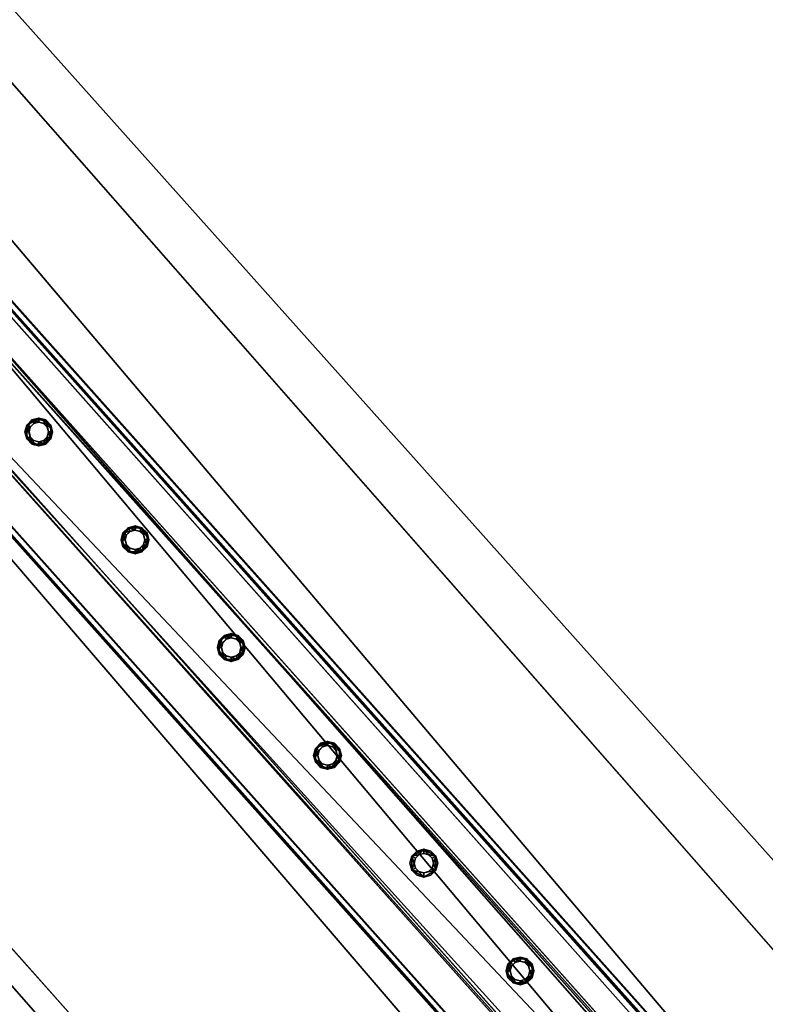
# Model space of a CAD drawing. Header units: millimetres. Extents: x 93711086 to 93775423, y 1247239064 to 1247319365.
# Tile 495 of 656: x 93723431 to 93724002, y 1247301075 to 1247301829. Entities that reach past the tile are written whole.
import ezdxf

# ---------------------------------------------------------------- set-up
doc = ezdxf.new("R2010")
doc.units = ezdxf.units.MM
doc.layers.add('BEAM', color=7, linetype='Continuous')
doc.layers.add('CONCRETE_ITEM', color=7, linetype='Continuous')

# ---------------------------------------------------------------- blocks, each defined once
blk = doc.blocks.new('15e559d2-59c4-40a1-8e6d-a9da91616b05')
at = {"color": 0, "transparency": 16777216}
mesh = blk.add_polyface(dxfattribs=at)
corners = [(93732402.79, 1247290959.39, 3988.8), (93732402.79, 1247290959.39, 4305.53), (93730959.56, 1247289572.89, 3633.7), (93730959.56, 1247289572.89, 3316.97), (93720519.88, 1247305091.11, 5616.56), (93732598.17, 1247291566.31, 4023.22), (93720298.97, 1247305338.46, 5063.47), (93732619.56, 1247291542.36, 4593.19), (93720317.37, 1247305317.87, 5553.56), (93732199.19, 1247291187.37, 4322.75), (93720106.24, 1247304728.57, 5525.84), (93719899.99, 1247304959.53, 5363), (93732205.93, 1247291179.82, 4502.46), (93719903.74, 1247304955.33, 5462.84), (93720167.22, 1247305212.77, 5169.74), (93732187.34, 1247291200.64, 4007.02), (93718371.43, 1247303668.57, 4381.66), (93732466.42, 1247291440.62, 4129.5), (93732486.67, 1247291465.98, 4033.21), (93720187.47, 1247305238.13, 5073.46), (93732260.76, 1247291223.51, 4572.35), (93720161.08, 1247304772.26, 5595.73), (93719958.57, 1247304999.02, 5532.73), (93718383.28, 1247303655.3, 4697.39)]
mesh.append_faces([[corners[k] for k in face] for face in [(0, 1, 2, 0), (2, 3, 0, 2), (4, 5, 6, 4), (4, 7, 5, 4), (6, 8, 4, 6), (9, 10, 11, 9), (10, 9, 12, 10), (13, 11, 10, 13), (3, 14, 15, 3), (3, 16, 14, 3), (17, 15, 14, 17), (15, 0, 3, 15), (18, 17, 19, 18), (14, 19, 17, 14), (5, 18, 6, 5), (19, 6, 18, 19), (20, 7, 4, 20), (4, 21, 20, 4), (12, 20, 21, 12), (21, 10, 12, 21), (22, 21, 4, 22), (4, 8, 22, 4), (10, 21, 13, 10), (22, 13, 21, 22), (2, 9, 23, 2), (9, 2, 1, 9), (11, 23, 9, 11), (23, 14, 16, 23), (13, 8, 11, 13), (8, 13, 22, 8), (23, 11, 14, 23), (14, 8, 6, 14), (8, 14, 11, 8), (6, 19, 14, 6), (20, 12, 9, 20), (20, 17, 7, 20), (17, 20, 9, 17), (5, 7, 17, 5), (15, 17, 9, 15), (18, 5, 17, 18), (3, 2, 16, 3), (23, 16, 2, 23), (0, 15, 1, 0), (9, 1, 15, 9)]], dxfattribs={"color": 0})
blk = doc.blocks.new('5bbbe152-908d-476c-86af-f8c3bda7d93c')
at = {"color": 0, "transparency": 16777216}
mesh = blk.add_polyface(dxfattribs=at)
corners = [(93732552.16, 1247291230.4, 5643.09), (93732470.37, 1247291493.61, 5652.86), (93732382.45, 1247291411.95, 5654.08), (93732639.45, 1247291312.74, 5641.9), (93732637.29, 1247291314.16, 5581.96), (93732468.04, 1247291495.23, 5592.92), (93732633.65, 1247291310.73, 5582.01), (93732464.37, 1247291491.82, 5592.97), (93732635.63, 1247291309.43, 5636.96), (93732466.52, 1247291490.34, 5647.91), (93732385.92, 1247291415.49, 5649.04), (93732553.64, 1247291235.26, 5583.09), (93732380.12, 1247291413.57, 5594.15), (93732383.78, 1247291416.97, 5594.1), (93732302.66, 1247291675.69, 5664.81), (93732214.1, 1247291594.73, 5666.08), (93732300.14, 1247291677.51, 5604.89), (93732296.45, 1247291674.13, 5604.95), (93732298.76, 1247291672.47, 5659.87), (93732217.58, 1247291598.26, 5661.04), (93732215.27, 1247291599.92, 5606.11), (93732211.58, 1247291596.54, 5606.16), (93731970.08, 1247292043.07, 5691.08), (93731880.9, 1247291962.79, 5692.4), (93731967.4, 1247292045.06, 5631.17), (93731963.68, 1247292041.72, 5631.23), (93731966.14, 1247292039.89, 5686.14), (93731884.39, 1247291966.3, 5687.35), (93731881.93, 1247291968.13, 5632.44), (93731878.21, 1247291964.79, 5632.49), (93720601.83, 1247304775.64, 6654.05), (93720512.37, 1247304695.67, 6655.39), (93720599.08, 1247304777.72, 6594.15), (93720595.35, 1247304774.38, 6594.2), (93720597.87, 1247304772.48, 6649.11), (93720515.87, 1247304699.17, 6650.34), (93720513.35, 1247304701.07, 6595.43), (93720509.62, 1247304697.74, 6595.49)]
mesh.append_faces([[corners[k] for k in face] for face in [(0, 1, 2, 0), (3, 5, 1, 3), (4, 7, 5, 4), (6, 9, 7, 6), (8, 10, 9, 8), (11, 12, 13, 11), (2, 14, 15, 2), (1, 16, 14, 1), (5, 17, 16, 5), (7, 18, 17, 7), (9, 19, 18, 9), (10, 20, 19, 10), (13, 21, 20, 13), (12, 15, 21, 12), (15, 22, 23, 15), (14, 24, 22, 14), (16, 25, 24, 16), (17, 26, 25, 17), (18, 27, 26, 18), (19, 28, 27, 19), (20, 29, 28, 20), (21, 23, 29, 21), (23, 30, 31, 23), (22, 32, 30, 22), (24, 33, 32, 24), (25, 34, 33, 25), (26, 35, 34, 26), (27, 36, 35, 27), (28, 37, 36, 28), (29, 31, 37, 29)]], dxfattribs={"vtx0": -1, "color": 0})
mesh.append_faces([[corners[k] for k in face] for face in [(30, 33, 34, 30), (35, 37, 31, 35)]], dxfattribs={"vtx0": -1, "vtx2": -1, "vtx3": -1, "color": 0})
mesh.append_faces([[corners[k] for k in face] for face in [(31, 30, 34, 31), (34, 35, 31, 34)]], dxfattribs={"vtx1": -1, "vtx2": -1, "vtx3": -1, "color": 0})
mesh.append_faces([[corners[k] for k in face] for face in [(3, 4, 5, 3), (4, 6, 7, 4), (6, 8, 9, 6), (2, 1, 14, 2), (1, 5, 16, 1), (5, 7, 17, 5), (7, 9, 18, 7), (9, 10, 19, 9), (10, 13, 20, 10), (13, 12, 21, 13), (12, 2, 15, 12), (15, 14, 22, 15), (14, 16, 24, 14), (16, 17, 25, 16), (17, 18, 26, 17), (18, 19, 27, 18), (19, 20, 28, 19), (20, 21, 29, 20), (21, 15, 23, 21), (23, 22, 30, 23), (22, 24, 32, 22), (24, 25, 33, 24), (25, 26, 34, 25), (26, 27, 35, 26), (27, 28, 36, 27), (28, 29, 37, 28), (29, 23, 31, 29), (30, 32, 33, 30), (35, 36, 37, 35)]], dxfattribs={"vtx2": -1, "vtx3": -1, "color": 0})
blk = doc.blocks.new('3aa4f4b5-97e6-4b7a-82b1-1eee46c8b313')
at = {"color": 0, "transparency": 16777216}
mesh = blk.add_polyface(dxfattribs=at)
corners = [(93724591.96, 1247300172.55, 5406.56), (93724636.71, 1247300212.51, 5406.56), (93723309.95, 1247301698.16, 5518.78), (93723265.2, 1247301658.19, 5518.78), (93724635.21, 1247300214.19, 5366.63), (93723308.45, 1247301699.84, 5478.84), (93724632.97, 1247300212.19, 5366.63), (93723306.22, 1247301697.84, 5478.84), (93724634.36, 1247300210.64, 5403.57), (93723307.6, 1247301696.29, 5515.78), (93724594.08, 1247300174.67, 5403.57), (93723267.33, 1247301660.32, 5515.78), (93724592.7, 1247300176.22, 5366.63), (93723265.94, 1247301661.87, 5478.84), (93724590.46, 1247300174.22, 5366.63), (93723263.7, 1247301659.87, 5478.84)]
mesh.append_faces([[corners[k] for k in face] for face in [(0, 2, 3, 0), (1, 5, 2, 1), (4, 7, 5, 4), (6, 9, 7, 6), (8, 11, 9, 8), (10, 13, 11, 10), (12, 15, 13, 12), (14, 3, 15, 14)]], dxfattribs={"vtx0": -1, "color": 0})
mesh.append_faces([[corners[k] for k in face] for face in [(2, 7, 9, 2), (11, 15, 3, 11), (0, 12, 10, 0), (8, 4, 1, 8)]], dxfattribs={"vtx0": -1, "vtx2": -1, "vtx3": -1, "color": 0})
mesh.append_faces([[corners[k] for k in face] for face in [(3, 2, 9, 3), (9, 11, 3, 9), (1, 0, 10, 1), (10, 8, 1, 10)]], dxfattribs={"vtx1": -1, "vtx2": -1, "vtx3": -1, "color": 0})
mesh.append_faces([[corners[k] for k in face] for face in [(0, 1, 2, 0), (1, 4, 5, 1), (4, 6, 7, 4), (6, 8, 9, 6), (8, 10, 11, 8), (10, 12, 13, 10), (12, 14, 15, 12), (14, 0, 3, 14), (2, 5, 7, 2), (11, 13, 15, 11), (0, 14, 12, 0), (8, 6, 4, 8)]], dxfattribs={"vtx2": -1, "vtx3": -1, "color": 0})
blk = doc.blocks.new('93553674-5c18-44db-8425-0ad140ae8b1f')
at = {"color": 0, "transparency": 16777216}
mesh = blk.add_polyface(dxfattribs=at)
corners = [(93723814.19, 1247301092.97, 5475.14), (93723810.46, 1247301093.97, 5475.14), (93723810.46, 1247301093.97, 6375.14), (93723814.19, 1247301092.97, 6375.14), (93723807.73, 1247301096.7, 5475.14), (93723807.73, 1247301096.7, 6375.14), (93723806.74, 1247301100.42, 5475.14), (93723806.74, 1247301100.42, 6375.14), (93723807.73, 1247301104.15, 5475.14), (93723807.73, 1247301104.15, 6375.14), (93723810.46, 1247301106.88, 5475.14), (93723810.46, 1247301106.88, 6375.14), (93723814.19, 1247301107.87, 5475.14), (93723814.19, 1247301107.87, 6375.14), (93723817.91, 1247301106.88, 5475.14), (93723817.91, 1247301106.88, 6375.14), (93723820.64, 1247301104.15, 5475.14), (93723820.64, 1247301104.15, 6375.14), (93723821.64, 1247301100.42, 5475.14), (93723821.64, 1247301100.42, 6375.14), (93723820.64, 1247301096.7, 5475.14), (93723820.64, 1247301096.7, 6375.14), (93723817.91, 1247301093.97, 5475.14), (93723817.91, 1247301093.97, 6375.14), (93723814.19, 1247301089.77, 5475.14), (93723819.51, 1247301091.2, 5475.14), (93723819.51, 1247301091.2, 6375.14), (93723814.19, 1247301089.77, 6375.14), (93723823.41, 1247301095.1, 5475.14), (93723823.41, 1247301095.1, 6375.14), (93723824.84, 1247301100.42, 5475.14), (93723824.84, 1247301100.42, 6375.14), (93723823.41, 1247301105.75, 5475.14), (93723823.41, 1247301105.75, 6375.14), (93723819.51, 1247301109.65, 5475.14), (93723819.51, 1247301109.65, 6375.14), (93723814.19, 1247301111.07, 5475.14), (93723814.19, 1247301111.07, 6375.14), (93723808.86, 1247301109.65, 5475.14), (93723808.86, 1247301109.65, 6375.14), (93723804.96, 1247301105.75, 5475.14), (93723804.96, 1247301105.75, 6375.14), (93723803.54, 1247301100.42, 5475.14), (93723803.54, 1247301100.42, 6375.14), (93723804.96, 1247301095.1, 5475.14), (93723804.96, 1247301095.1, 6375.14), (93723808.86, 1247301091.2, 5475.14), (93723808.86, 1247301091.2, 6375.14)]
mesh.append_faces([[corners[k] for k in face] for face in [(0, 2, 3, 0), (1, 5, 2, 1), (4, 7, 5, 4), (6, 9, 7, 6), (8, 11, 9, 8), (10, 13, 11, 10), (12, 15, 13, 12), (14, 17, 15, 14), (16, 19, 17, 16), (18, 21, 19, 18), (20, 23, 21, 20), (22, 3, 23, 22), (24, 26, 27, 24), (25, 29, 26, 25), (28, 31, 29, 28), (30, 33, 31, 30), (32, 35, 33, 32), (34, 37, 35, 34), (36, 39, 37, 36), (38, 41, 39, 38), (40, 43, 41, 40), (42, 45, 43, 42), (44, 47, 45, 44), (46, 27, 47, 46)]], dxfattribs={"vtx0": -1, "color": 0})
mesh.append_faces([[corners[k] for k in face] for face in [(27, 29, 3, 27), (17, 29, 33, 17), (45, 27, 3, 45), (13, 33, 37, 13), (41, 45, 5, 41), (9, 37, 41, 9), (30, 25, 18, 30), (34, 30, 18, 34), (1, 25, 46, 1), (38, 34, 14, 38), (6, 46, 42, 6), (42, 38, 10, 42)]], dxfattribs={"vtx0": -1, "vtx1": -1, "vtx2": -1, "vtx3": -1, "color": 0})
mesh.append_faces([[corners[k] for k in face] for face in [(29, 21, 23, 29), (29, 23, 3, 29), (45, 3, 2, 45), (45, 2, 5, 45), (41, 5, 7, 41), (41, 7, 9, 41), (25, 20, 18, 25), (34, 18, 16, 34), (34, 16, 14, 34), (38, 14, 12, 38), (38, 12, 10, 38)]], dxfattribs={"vtx0": -1, "vtx2": -1, "vtx3": -1, "color": 0})
mesh.append_faces([[corners[k] for k in face] for face in [(19, 21, 29, 19), (17, 19, 29, 17), (15, 17, 33, 15), (13, 15, 33, 13), (11, 13, 37, 11), (9, 11, 37, 9), (22, 20, 25, 22), (0, 22, 25, 0), (1, 0, 25, 1), (4, 1, 46, 4), (6, 4, 46, 6), (8, 6, 42, 8), (10, 8, 42, 10)]], dxfattribs={"vtx1": -1, "vtx2": -1, "vtx3": -1, "color": 0})
mesh.append_faces([[corners[k] for k in face] for face in [(0, 1, 2, 0), (1, 4, 5, 1), (4, 6, 7, 4), (6, 8, 9, 6), (8, 10, 11, 8), (10, 12, 13, 10), (12, 14, 15, 12), (14, 16, 17, 14), (16, 18, 19, 16), (18, 20, 21, 18), (20, 22, 23, 20), (22, 0, 3, 22), (24, 25, 26, 24), (25, 28, 29, 25), (28, 30, 31, 28), (30, 32, 33, 30), (32, 34, 35, 32), (34, 36, 37, 34), (36, 38, 39, 36), (38, 40, 41, 38), (40, 42, 43, 40), (42, 44, 45, 42), (44, 46, 47, 44), (46, 24, 27, 46), (29, 31, 33, 29), (33, 35, 37, 33), (37, 39, 41, 37), (41, 43, 45, 41), (45, 47, 27, 45), (27, 26, 29, 27), (25, 24, 46, 25), (46, 44, 42, 46), (42, 40, 38, 42), (38, 36, 34, 38), (34, 32, 30, 34), (30, 28, 25, 30)]], dxfattribs={"vtx2": -1, "vtx3": -1, "color": 0})
blk = doc.blocks.new('0cb153db-f3d0-4f19-90ce-6ac66f3f4d05')
at = {"color": 0, "transparency": 16777216}
mesh = blk.add_polyface(dxfattribs=at)
corners = [(93723740.48, 1247301175.51, 5481.37), (93723736.75, 1247301176.51, 5481.37), (93723736.75, 1247301176.51, 6381.37), (93723740.48, 1247301175.51, 6381.37), (93723734.03, 1247301179.24, 5481.37), (93723734.03, 1247301179.24, 6381.37), (93723733.03, 1247301182.96, 5481.37), (93723733.03, 1247301182.96, 6381.37), (93723734.03, 1247301186.69, 5481.37), (93723734.03, 1247301186.69, 6381.37), (93723736.75, 1247301189.41, 5481.37), (93723736.75, 1247301189.41, 6381.37), (93723740.48, 1247301190.41, 5481.37), (93723740.48, 1247301190.41, 6381.37), (93723744.2, 1247301189.41, 5481.37), (93723744.2, 1247301189.41, 6381.37), (93723746.93, 1247301186.69, 5481.37), (93723746.93, 1247301186.69, 6381.37), (93723747.93, 1247301182.96, 5481.37), (93723747.93, 1247301182.96, 6381.37), (93723746.93, 1247301179.24, 5481.37), (93723746.93, 1247301179.24, 6381.37), (93723744.2, 1247301176.51, 5481.37), (93723744.2, 1247301176.51, 6381.37), (93723740.48, 1247301172.31, 5481.37), (93723745.8, 1247301173.74, 5481.37), (93723745.8, 1247301173.74, 6381.37), (93723740.48, 1247301172.31, 6381.37), (93723749.7, 1247301177.64, 5481.37), (93723749.7, 1247301177.64, 6381.37), (93723751.13, 1247301182.96, 5481.37), (93723751.13, 1247301182.96, 6381.37), (93723749.7, 1247301188.29, 5481.37), (93723749.7, 1247301188.29, 6381.37), (93723745.8, 1247301192.18, 5481.37), (93723745.8, 1247301192.18, 6381.37), (93723740.48, 1247301193.61, 5481.37), (93723740.48, 1247301193.61, 6381.37), (93723735.15, 1247301192.18, 5481.37), (93723735.15, 1247301192.18, 6381.37), (93723731.26, 1247301188.29, 5481.37), (93723731.26, 1247301188.29, 6381.37), (93723729.83, 1247301182.96, 5481.37), (93723729.83, 1247301182.96, 6381.37), (93723731.26, 1247301177.64, 5481.37), (93723731.26, 1247301177.64, 6381.37), (93723735.15, 1247301173.74, 5481.37), (93723735.15, 1247301173.74, 6381.37)]
mesh.append_faces([[corners[k] for k in face] for face in [(0, 2, 3, 0), (1, 5, 2, 1), (4, 7, 5, 4), (6, 9, 7, 6), (8, 11, 9, 8), (10, 13, 11, 10), (12, 15, 13, 12), (14, 17, 15, 14), (16, 19, 17, 16), (18, 21, 19, 18), (20, 23, 21, 20), (22, 3, 23, 22), (24, 26, 27, 24), (25, 29, 26, 25), (28, 31, 29, 28), (30, 33, 31, 30), (32, 35, 33, 32), (34, 37, 35, 34), (36, 39, 37, 36), (38, 41, 39, 38), (40, 43, 41, 40), (42, 45, 43, 42), (44, 47, 45, 44), (46, 27, 47, 46)]], dxfattribs={"vtx0": -1, "color": 0})
mesh.append_faces([[corners[k] for k in face] for face in [(27, 29, 3, 27), (17, 29, 33, 17), (45, 27, 3, 45), (13, 33, 37, 13), (41, 45, 5, 41), (9, 37, 41, 9), (12, 40, 36, 12), (44, 40, 6, 44), (24, 44, 4, 24), (16, 36, 32, 16), (28, 24, 0, 28), (20, 32, 28, 20)]], dxfattribs={"vtx0": -1, "vtx1": -1, "vtx2": -1, "vtx3": -1, "color": 0})
mesh.append_faces([[corners[k] for k in face] for face in [(29, 21, 23, 29), (29, 23, 3, 29), (45, 3, 2, 45), (45, 2, 5, 45), (41, 5, 7, 41), (41, 7, 9, 41), (40, 10, 8, 40), (40, 8, 6, 40), (44, 6, 4, 44), (24, 4, 1, 24), (24, 1, 0, 24), (28, 0, 22, 28)]], dxfattribs={"vtx0": -1, "vtx2": -1, "vtx3": -1, "color": 0})
mesh.append_faces([[corners[k] for k in face] for face in [(19, 21, 29, 19), (17, 19, 29, 17), (15, 17, 33, 15), (13, 15, 33, 13), (11, 13, 37, 11), (9, 11, 37, 9), (12, 10, 40, 12), (14, 12, 36, 14), (16, 14, 36, 16), (18, 16, 32, 18), (20, 18, 32, 20), (22, 20, 28, 22)]], dxfattribs={"vtx1": -1, "vtx2": -1, "vtx3": -1, "color": 0})
mesh.append_faces([[corners[k] for k in face] for face in [(0, 1, 2, 0), (1, 4, 5, 1), (4, 6, 7, 4), (6, 8, 9, 6), (8, 10, 11, 8), (10, 12, 13, 10), (12, 14, 15, 12), (14, 16, 17, 14), (16, 18, 19, 16), (18, 20, 21, 18), (20, 22, 23, 20), (22, 0, 3, 22), (24, 25, 26, 24), (25, 28, 29, 25), (28, 30, 31, 28), (30, 32, 33, 30), (32, 34, 35, 32), (34, 36, 37, 34), (36, 38, 39, 36), (38, 40, 41, 38), (40, 42, 43, 40), (42, 44, 45, 42), (44, 46, 47, 44), (46, 24, 27, 46), (29, 31, 33, 29), (33, 35, 37, 33), (37, 39, 41, 37), (41, 43, 45, 41), (45, 47, 27, 45), (27, 26, 29, 27), (40, 38, 36, 40), (36, 34, 32, 36), (32, 30, 28, 32), (28, 25, 24, 28), (24, 46, 44, 24), (44, 42, 40, 44)]], dxfattribs={"vtx2": -1, "vtx3": -1, "color": 0})
blk = doc.blocks.new('aa3fbe72-266b-4a25-b394-b5023455c4b3')
at = {"color": 0, "transparency": 16777216}
mesh = blk.add_polyface(dxfattribs=at)
corners = [(93723666.77, 1247301258.05, 5487.61), (93723663.04, 1247301259.05, 5487.61), (93723663.04, 1247301259.05, 6387.61), (93723666.77, 1247301258.05, 6387.61), (93723660.32, 1247301261.77, 5487.61), (93723660.32, 1247301261.77, 6387.61), (93723659.32, 1247301265.5, 5487.61), (93723659.32, 1247301265.5, 6387.61), (93723660.32, 1247301269.22, 5487.61), (93723660.32, 1247301269.22, 6387.61), (93723663.04, 1247301271.95, 5487.61), (93723663.04, 1247301271.95, 6387.61), (93723666.77, 1247301272.95, 5487.61), (93723666.77, 1247301272.95, 6387.61), (93723670.49, 1247301271.95, 5487.61), (93723670.49, 1247301271.95, 6387.61), (93723673.22, 1247301269.22, 5487.61), (93723673.22, 1247301269.22, 6387.61), (93723674.22, 1247301265.5, 5487.61), (93723674.22, 1247301265.5, 6387.61), (93723673.22, 1247301261.77, 5487.61), (93723673.22, 1247301261.77, 6387.61), (93723670.49, 1247301259.05, 5487.61), (93723670.49, 1247301259.05, 6387.61), (93723666.77, 1247301254.85, 5487.61), (93723672.09, 1247301256.27, 5487.61), (93723672.09, 1247301256.27, 6387.61), (93723666.77, 1247301254.85, 6387.61), (93723675.99, 1247301260.17, 5487.61), (93723675.99, 1247301260.17, 6387.61), (93723677.42, 1247301265.5, 5487.61), (93723677.42, 1247301265.5, 6387.61), (93723675.99, 1247301270.82, 5487.61), (93723675.99, 1247301270.82, 6387.61), (93723672.09, 1247301274.72, 5487.61), (93723672.09, 1247301274.72, 6387.61), (93723666.77, 1247301276.15, 5487.61), (93723666.77, 1247301276.15, 6387.61), (93723661.44, 1247301274.72, 5487.61), (93723661.44, 1247301274.72, 6387.61), (93723657.55, 1247301270.82, 5487.61), (93723657.55, 1247301270.82, 6387.61), (93723656.12, 1247301265.5, 5487.61), (93723656.12, 1247301265.5, 6387.61), (93723657.55, 1247301260.17, 5487.61), (93723657.55, 1247301260.17, 6387.61), (93723661.44, 1247301256.27, 5487.61), (93723661.44, 1247301256.27, 6387.61)]
mesh.append_faces([[corners[k] for k in face] for face in [(0, 2, 3, 0), (1, 5, 2, 1), (4, 7, 5, 4), (6, 9, 7, 6), (8, 11, 9, 8), (10, 13, 11, 10), (12, 15, 13, 12), (14, 17, 15, 14), (16, 19, 17, 16), (18, 21, 19, 18), (20, 23, 21, 20), (22, 3, 23, 22), (24, 26, 27, 24), (25, 29, 26, 25), (28, 31, 29, 28), (30, 33, 31, 30), (32, 35, 33, 32), (34, 37, 35, 34), (36, 39, 37, 36), (38, 41, 39, 38), (40, 43, 41, 40), (42, 45, 43, 42), (44, 47, 45, 44), (46, 27, 47, 46)]], dxfattribs={"vtx0": -1, "color": 0})
mesh.append_faces([[corners[k] for k in face] for face in [(27, 29, 3, 27), (17, 29, 33, 17), (45, 27, 3, 45), (13, 33, 37, 13), (41, 45, 5, 41), (9, 37, 41, 9), (30, 25, 18, 30), (34, 30, 18, 34), (1, 25, 46, 1), (38, 34, 14, 38), (6, 46, 42, 6), (42, 38, 10, 42)]], dxfattribs={"vtx0": -1, "vtx1": -1, "vtx2": -1, "vtx3": -1, "color": 0})
mesh.append_faces([[corners[k] for k in face] for face in [(29, 21, 23, 29), (29, 23, 3, 29), (45, 3, 2, 45), (45, 2, 5, 45), (41, 5, 7, 41), (41, 7, 9, 41), (25, 20, 18, 25), (34, 18, 16, 34), (34, 16, 14, 34), (38, 14, 12, 38), (38, 12, 10, 38)]], dxfattribs={"vtx0": -1, "vtx2": -1, "vtx3": -1, "color": 0})
mesh.append_faces([[corners[k] for k in face] for face in [(19, 21, 29, 19), (17, 19, 29, 17), (15, 17, 33, 15), (13, 15, 33, 13), (11, 13, 37, 11), (9, 11, 37, 9), (22, 20, 25, 22), (0, 22, 25, 0), (1, 0, 25, 1), (4, 1, 46, 4), (6, 4, 46, 6), (8, 6, 42, 8), (10, 8, 42, 10)]], dxfattribs={"vtx1": -1, "vtx2": -1, "vtx3": -1, "color": 0})
mesh.append_faces([[corners[k] for k in face] for face in [(0, 1, 2, 0), (1, 4, 5, 1), (4, 6, 7, 4), (6, 8, 9, 6), (8, 10, 11, 8), (10, 12, 13, 10), (12, 14, 15, 12), (14, 16, 17, 14), (16, 18, 19, 16), (18, 20, 21, 18), (20, 22, 23, 20), (22, 0, 3, 22), (24, 25, 26, 24), (25, 28, 29, 25), (28, 30, 31, 28), (30, 32, 33, 30), (32, 34, 35, 32), (34, 36, 37, 34), (36, 38, 39, 36), (38, 40, 41, 38), (40, 42, 43, 40), (42, 44, 45, 42), (44, 46, 47, 44), (46, 24, 27, 46), (29, 31, 33, 29), (33, 35, 37, 33), (37, 39, 41, 37), (41, 43, 45, 41), (45, 47, 27, 45), (27, 26, 29, 27), (25, 24, 46, 25), (46, 44, 42, 46), (42, 40, 38, 42), (38, 36, 34, 38), (34, 32, 30, 34), (30, 28, 25, 30)]], dxfattribs={"vtx2": -1, "vtx3": -1, "color": 0})
blk = doc.blocks.new('68f8c0db-7690-462c-b66d-ccf7562e7b85')
at = {"color": 0, "transparency": 16777216}
mesh = blk.add_polyface(dxfattribs=at)
corners = [(93723593.06, 1247301340.58, 5493.84), (93723589.34, 1247301341.58, 5493.84), (93723589.34, 1247301341.58, 6393.84), (93723593.06, 1247301340.58, 6393.84), (93723586.61, 1247301344.31, 5493.84), (93723586.61, 1247301344.31, 6393.84), (93723585.61, 1247301348.03, 5493.84), (93723585.61, 1247301348.03, 6393.84), (93723586.61, 1247301351.76, 5493.84), (93723586.61, 1247301351.76, 6393.84), (93723589.34, 1247301354.49, 5493.84), (93723589.34, 1247301354.49, 6393.84), (93723593.06, 1247301355.48, 5493.84), (93723593.06, 1247301355.48, 6393.84), (93723596.79, 1247301354.49, 5493.84), (93723596.79, 1247301354.49, 6393.84), (93723599.51, 1247301351.76, 5493.84), (93723599.51, 1247301351.76, 6393.84), (93723600.51, 1247301348.03, 5493.84), (93723600.51, 1247301348.03, 6393.84), (93723599.51, 1247301344.31, 5493.84), (93723599.51, 1247301344.31, 6393.84), (93723596.79, 1247301341.58, 5493.84), (93723596.79, 1247301341.58, 6393.84), (93723593.06, 1247301337.38, 5493.84), (93723598.39, 1247301338.81, 5493.84), (93723598.39, 1247301338.81, 6393.84), (93723593.06, 1247301337.38, 6393.84), (93723602.28, 1247301342.71, 5493.84), (93723602.28, 1247301342.71, 6393.84), (93723603.71, 1247301348.03, 5493.84), (93723603.71, 1247301348.03, 6393.84), (93723602.28, 1247301353.36, 5493.84), (93723602.28, 1247301353.36, 6393.84), (93723598.39, 1247301357.26, 5493.84), (93723598.39, 1247301357.26, 6393.84), (93723593.06, 1247301358.68, 5493.84), (93723593.06, 1247301358.68, 6393.84), (93723587.74, 1247301357.26, 5493.84), (93723587.74, 1247301357.26, 6393.84), (93723583.84, 1247301353.36, 5493.84), (93723583.84, 1247301353.36, 6393.84), (93723582.41, 1247301348.03, 5493.84), (93723582.41, 1247301348.03, 6393.84), (93723583.84, 1247301342.71, 5493.84), (93723583.84, 1247301342.71, 6393.84), (93723587.74, 1247301338.81, 5493.84), (93723587.74, 1247301338.81, 6393.84)]
mesh.append_faces([[corners[k] for k in face] for face in [(0, 2, 3, 0), (1, 5, 2, 1), (4, 7, 5, 4), (6, 9, 7, 6), (8, 11, 9, 8), (10, 13, 11, 10), (12, 15, 13, 12), (14, 17, 15, 14), (16, 19, 17, 16), (18, 21, 19, 18), (20, 23, 21, 20), (22, 3, 23, 22), (24, 26, 27, 24), (25, 29, 26, 25), (28, 31, 29, 28), (30, 33, 31, 30), (32, 35, 33, 32), (34, 37, 35, 34), (36, 39, 37, 36), (38, 41, 39, 38), (40, 43, 41, 40), (42, 45, 43, 42), (44, 47, 45, 44), (46, 27, 47, 46)]], dxfattribs={"vtx0": -1, "color": 0})
mesh.append_faces([[corners[k] for k in face] for face in [(27, 29, 3, 27), (17, 29, 33, 17), (45, 27, 3, 45), (13, 33, 37, 13), (41, 45, 5, 41), (9, 37, 41, 9), (30, 25, 18, 30), (34, 30, 18, 34), (1, 25, 46, 1), (38, 34, 14, 38), (6, 46, 42, 6), (42, 38, 10, 42)]], dxfattribs={"vtx0": -1, "vtx1": -1, "vtx2": -1, "vtx3": -1, "color": 0})
mesh.append_faces([[corners[k] for k in face] for face in [(29, 21, 23, 29), (29, 23, 3, 29), (45, 3, 2, 45), (45, 2, 5, 45), (41, 5, 7, 41), (41, 7, 9, 41), (25, 20, 18, 25), (34, 18, 16, 34), (34, 16, 14, 34), (38, 14, 12, 38), (38, 12, 10, 38)]], dxfattribs={"vtx0": -1, "vtx2": -1, "vtx3": -1, "color": 0})
mesh.append_faces([[corners[k] for k in face] for face in [(19, 21, 29, 19), (17, 19, 29, 17), (15, 17, 33, 15), (13, 15, 33, 13), (11, 13, 37, 11), (9, 11, 37, 9), (22, 20, 25, 22), (0, 22, 25, 0), (1, 0, 25, 1), (4, 1, 46, 4), (6, 4, 46, 6), (8, 6, 42, 8), (10, 8, 42, 10)]], dxfattribs={"vtx1": -1, "vtx2": -1, "vtx3": -1, "color": 0})
mesh.append_faces([[corners[k] for k in face] for face in [(0, 1, 2, 0), (1, 4, 5, 1), (4, 6, 7, 4), (6, 8, 9, 6), (8, 10, 11, 8), (10, 12, 13, 10), (12, 14, 15, 12), (14, 16, 17, 14), (16, 18, 19, 16), (18, 20, 21, 18), (20, 22, 23, 20), (22, 0, 3, 22), (24, 25, 26, 24), (25, 28, 29, 25), (28, 30, 31, 28), (30, 32, 33, 30), (32, 34, 35, 32), (34, 36, 37, 34), (36, 38, 39, 36), (38, 40, 41, 38), (40, 42, 43, 40), (42, 44, 45, 42), (44, 46, 47, 44), (46, 24, 27, 46), (29, 31, 33, 29), (33, 35, 37, 33), (37, 39, 41, 37), (41, 43, 45, 41), (45, 47, 27, 45), (27, 26, 29, 27), (25, 24, 46, 25), (46, 44, 42, 46), (42, 40, 38, 42), (38, 36, 34, 38), (34, 32, 30, 34), (30, 28, 25, 30)]], dxfattribs={"vtx2": -1, "vtx3": -1, "color": 0})
blk = doc.blocks.new('8a713d35-f988-4d00-ba68-3e0fae100e28')
at = {"color": 0, "transparency": 16777216}
mesh = blk.add_polyface(dxfattribs=at)
corners = [(93723519.35, 1247301423.12, 5500.08), (93723515.63, 1247301424.12, 5500.08), (93723515.63, 1247301424.12, 6400.08), (93723519.35, 1247301423.12, 6400.08), (93723512.9, 1247301426.84, 5500.08), (93723512.9, 1247301426.84, 6400.08), (93723511.9, 1247301430.57, 5500.08), (93723511.9, 1247301430.57, 6400.08), (93723512.9, 1247301434.29, 5500.08), (93723512.9, 1247301434.29, 6400.08), (93723515.63, 1247301437.02, 5500.08), (93723515.63, 1247301437.02, 6400.08), (93723519.35, 1247301438.02, 5500.08), (93723519.35, 1247301438.02, 6400.08), (93723523.08, 1247301437.02, 5500.08), (93723523.08, 1247301437.02, 6400.08), (93723525.8, 1247301434.29, 5500.08), (93723525.8, 1247301434.29, 6400.08), (93723526.8, 1247301430.57, 5500.08), (93723526.8, 1247301430.57, 6400.08), (93723525.8, 1247301426.84, 5500.08), (93723525.8, 1247301426.84, 6400.08), (93723523.08, 1247301424.12, 5500.08), (93723523.08, 1247301424.12, 6400.08), (93723519.35, 1247301419.92, 5500.08), (93723524.68, 1247301421.35, 5500.08), (93723524.68, 1247301421.35, 6400.08), (93723519.35, 1247301419.92, 6400.08), (93723528.58, 1247301425.24, 5500.08), (93723528.58, 1247301425.24, 6400.08), (93723530, 1247301430.57, 5500.08), (93723530, 1247301430.57, 6400.08), (93723528.58, 1247301435.89, 5500.08), (93723528.58, 1247301435.89, 6400.08), (93723524.68, 1247301439.79, 5500.08), (93723524.68, 1247301439.79, 6400.08), (93723519.35, 1247301441.22, 5500.08), (93723519.35, 1247301441.22, 6400.08), (93723514.03, 1247301439.79, 5500.08), (93723514.03, 1247301439.79, 6400.08), (93723510.13, 1247301435.89, 5500.08), (93723510.13, 1247301435.89, 6400.08), (93723508.7, 1247301430.57, 5500.08), (93723508.7, 1247301430.57, 6400.08), (93723510.13, 1247301425.24, 5500.08), (93723510.13, 1247301425.24, 6400.08), (93723514.03, 1247301421.35, 5500.08), (93723514.03, 1247301421.35, 6400.08)]
mesh.append_faces([[corners[k] for k in face] for face in [(0, 2, 3, 0), (1, 5, 2, 1), (4, 7, 5, 4), (6, 9, 7, 6), (8, 11, 9, 8), (10, 13, 11, 10), (12, 15, 13, 12), (14, 17, 15, 14), (16, 19, 17, 16), (18, 21, 19, 18), (20, 23, 21, 20), (22, 3, 23, 22), (24, 26, 27, 24), (25, 29, 26, 25), (28, 31, 29, 28), (30, 33, 31, 30), (32, 35, 33, 32), (34, 37, 35, 34), (36, 39, 37, 36), (38, 41, 39, 38), (40, 43, 41, 40), (42, 45, 43, 42), (44, 47, 45, 44), (46, 27, 47, 46)]], dxfattribs={"vtx0": -1, "color": 0})
mesh.append_faces([[corners[k] for k in face] for face in [(37, 41, 13, 37), (5, 41, 45, 5), (33, 37, 13, 33), (3, 45, 27, 3), (29, 33, 17, 29), (21, 27, 29, 21), (30, 25, 18, 30), (34, 30, 18, 34), (1, 25, 46, 1), (38, 34, 14, 38), (6, 46, 42, 6), (42, 38, 10, 42)]], dxfattribs={"vtx0": -1, "vtx1": -1, "vtx2": -1, "vtx3": -1, "color": 0})
mesh.append_faces([[corners[k] for k in face] for face in [(41, 9, 11, 41), (41, 11, 13, 41), (33, 13, 15, 33), (33, 15, 17, 33), (29, 17, 19, 29), (29, 19, 21, 29), (25, 20, 18, 25), (34, 18, 16, 34), (34, 16, 14, 34), (38, 14, 12, 38), (38, 12, 10, 38)]], dxfattribs={"vtx0": -1, "vtx2": -1, "vtx3": -1, "color": 0})
mesh.append_faces([[corners[k] for k in face] for face in [(7, 9, 41, 7), (5, 7, 41, 5), (2, 5, 45, 2), (3, 2, 45, 3), (23, 3, 27, 23), (21, 23, 27, 21), (22, 20, 25, 22), (0, 22, 25, 0), (1, 0, 25, 1), (4, 1, 46, 4), (6, 4, 46, 6), (8, 6, 42, 8), (10, 8, 42, 10)]], dxfattribs={"vtx1": -1, "vtx2": -1, "vtx3": -1, "color": 0})
mesh.append_faces([[corners[k] for k in face] for face in [(0, 1, 2, 0), (1, 4, 5, 1), (4, 6, 7, 4), (6, 8, 9, 6), (8, 10, 11, 8), (10, 12, 13, 10), (12, 14, 15, 12), (14, 16, 17, 14), (16, 18, 19, 16), (18, 20, 21, 18), (20, 22, 23, 20), (22, 0, 3, 22), (24, 25, 26, 24), (25, 28, 29, 25), (28, 30, 31, 28), (30, 32, 33, 30), (32, 34, 35, 32), (34, 36, 37, 34), (36, 38, 39, 36), (38, 40, 41, 38), (40, 42, 43, 40), (42, 44, 45, 42), (44, 46, 47, 44), (46, 24, 27, 46), (41, 43, 45, 41), (45, 47, 27, 45), (27, 26, 29, 27), (29, 31, 33, 29), (33, 35, 37, 33), (37, 39, 41, 37), (25, 24, 46, 25), (46, 44, 42, 46), (42, 40, 38, 42), (38, 36, 34, 38), (34, 32, 30, 34), (30, 28, 25, 30)]], dxfattribs={"vtx2": -1, "vtx3": -1, "color": 0})
blk = doc.blocks.new('8c3d9b64-a4d3-4f32-9003-8c32b81e0c6a')
at = {"color": 0, "transparency": 16777216}
mesh = blk.add_polyface(dxfattribs=at)
corners = [(93723445.64, 1247301505.66, 5506.31), (93723441.92, 1247301506.65, 5506.31), (93723441.92, 1247301506.65, 6406.31), (93723445.64, 1247301505.66, 6406.31), (93723439.19, 1247301509.38, 5506.31), (93723439.19, 1247301509.38, 6406.31), (93723438.19, 1247301513.11, 5506.31), (93723438.19, 1247301513.11, 6406.31), (93723439.19, 1247301516.83, 5506.31), (93723439.19, 1247301516.83, 6406.31), (93723441.92, 1247301519.56, 5506.31), (93723441.92, 1247301519.56, 6406.31), (93723445.64, 1247301520.56, 5506.31), (93723445.64, 1247301520.56, 6406.31), (93723449.37, 1247301519.56, 5506.31), (93723449.37, 1247301519.56, 6406.31), (93723452.1, 1247301516.83, 5506.31), (93723452.1, 1247301516.83, 6406.31), (93723453.09, 1247301513.11, 5506.31), (93723453.09, 1247301513.11, 6406.31), (93723452.1, 1247301509.38, 5506.31), (93723452.1, 1247301509.38, 6406.31), (93723449.37, 1247301506.65, 5506.31), (93723449.37, 1247301506.65, 6406.31), (93723445.64, 1247301502.46, 5506.31), (93723450.97, 1247301503.88, 5506.31), (93723450.97, 1247301503.88, 6406.31), (93723445.64, 1247301502.46, 6406.31), (93723454.87, 1247301507.78, 5506.31), (93723454.87, 1247301507.78, 6406.31), (93723456.29, 1247301513.11, 5506.31), (93723456.29, 1247301513.11, 6406.31), (93723454.87, 1247301518.43, 5506.31), (93723454.87, 1247301518.43, 6406.31), (93723450.97, 1247301522.33, 5506.31), (93723450.97, 1247301522.33, 6406.31), (93723445.64, 1247301523.76, 5506.31), (93723445.64, 1247301523.76, 6406.31), (93723440.32, 1247301522.33, 5506.31), (93723440.32, 1247301522.33, 6406.31), (93723436.42, 1247301518.43, 5506.31), (93723436.42, 1247301518.43, 6406.31), (93723434.99, 1247301513.11, 5506.31), (93723434.99, 1247301513.11, 6406.31), (93723436.42, 1247301507.78, 5506.31), (93723436.42, 1247301507.78, 6406.31), (93723440.32, 1247301503.88, 5506.31), (93723440.32, 1247301503.88, 6406.31)]
mesh.append_faces([[corners[k] for k in face] for face in [(0, 2, 3, 0), (1, 5, 2, 1), (4, 7, 5, 4), (6, 9, 7, 6), (8, 11, 9, 8), (10, 13, 11, 10), (12, 15, 13, 12), (14, 17, 15, 14), (16, 19, 17, 16), (18, 21, 19, 18), (20, 23, 21, 20), (22, 3, 23, 22), (24, 26, 27, 24), (25, 29, 26, 25), (28, 31, 29, 28), (30, 33, 31, 30), (32, 35, 33, 32), (34, 37, 35, 34), (36, 39, 37, 36), (38, 41, 39, 38), (40, 43, 41, 40), (42, 45, 43, 42), (44, 47, 45, 44), (46, 27, 47, 46)]], dxfattribs={"vtx0": -1, "color": 0})
mesh.append_faces([[corners[k] for k in face] for face in [(27, 29, 3, 27), (17, 29, 33, 17), (45, 27, 3, 45), (13, 33, 37, 13), (41, 45, 5, 41), (9, 37, 41, 9), (30, 25, 18, 30), (34, 30, 18, 34), (1, 25, 46, 1), (38, 34, 14, 38), (6, 46, 42, 6), (42, 38, 10, 42)]], dxfattribs={"vtx0": -1, "vtx1": -1, "vtx2": -1, "vtx3": -1, "color": 0})
mesh.append_faces([[corners[k] for k in face] for face in [(29, 21, 23, 29), (29, 23, 3, 29), (45, 3, 2, 45), (45, 2, 5, 45), (41, 5, 7, 41), (41, 7, 9, 41), (25, 20, 18, 25), (34, 18, 16, 34), (34, 16, 14, 34), (38, 14, 12, 38), (38, 12, 10, 38)]], dxfattribs={"vtx0": -1, "vtx2": -1, "vtx3": -1, "color": 0})
mesh.append_faces([[corners[k] for k in face] for face in [(19, 21, 29, 19), (17, 19, 29, 17), (15, 17, 33, 15), (13, 15, 33, 13), (11, 13, 37, 11), (9, 11, 37, 9), (22, 20, 25, 22), (0, 22, 25, 0), (1, 0, 25, 1), (4, 1, 46, 4), (6, 4, 46, 6), (8, 6, 42, 8), (10, 8, 42, 10)]], dxfattribs={"vtx1": -1, "vtx2": -1, "vtx3": -1, "color": 0})
mesh.append_faces([[corners[k] for k in face] for face in [(0, 1, 2, 0), (1, 4, 5, 1), (4, 6, 7, 4), (6, 8, 9, 6), (8, 10, 11, 8), (10, 12, 13, 10), (12, 14, 15, 12), (14, 16, 17, 14), (16, 18, 19, 16), (18, 20, 21, 18), (20, 22, 23, 20), (22, 0, 3, 22), (24, 25, 26, 24), (25, 28, 29, 25), (28, 30, 31, 28), (30, 32, 33, 30), (32, 34, 35, 32), (34, 36, 37, 34), (36, 38, 39, 36), (38, 40, 41, 38), (40, 42, 43, 40), (42, 44, 45, 42), (44, 46, 47, 44), (46, 24, 27, 46), (29, 31, 33, 29), (33, 35, 37, 33), (37, 39, 41, 37), (41, 43, 45, 41), (45, 47, 27, 45), (27, 26, 29, 27), (25, 24, 46, 25), (46, 44, 42, 46), (42, 40, 38, 42), (38, 36, 34, 38), (34, 32, 30, 34), (30, 28, 25, 30)]], dxfattribs={"vtx2": -1, "vtx3": -1, "color": 0})

msp = doc.modelspace()

# ---------------------------------------------------------------- block references
at = {"layer": 'BEAM', "color": 156, "true_color": 0x1e4383, "transparency": 33554687}
msp.add_blockref('5bbbe152-908d-476c-86af-f8c3bda7d93c', (0, 0), dxfattribs=at)
at = {"layer": 'BEAM', "color": 77, "true_color": 0x5b9723, "transparency": 33554687}
for name in ['3aa4f4b5-97e6-4b7a-82b1-1eee46c8b313', '8c3d9b64-a4d3-4f32-9003-8c32b81e0c6a', '8a713d35-f988-4d00-ba68-3e0fae100e28', '68f8c0db-7690-462c-b66d-ccf7562e7b85', 'aa3fbe72-266b-4a25-b394-b5023455c4b3', '0cb153db-f3d0-4f19-90ce-6ac66f3f4d05', '93553674-5c18-44db-8425-0ad140ae8b1f']:
    msp.add_blockref(name, (0, 0), dxfattribs=at)
at = {"layer": 'CONCRETE_ITEM', "color": 222, "true_color": 0xc0298d, "transparency": 33554687}
msp.add_blockref('15e559d2-59c4-40a1-8e6d-a9da91616b05', (0, 0), dxfattribs=at)

doc.saveas('drawing.dxf')
